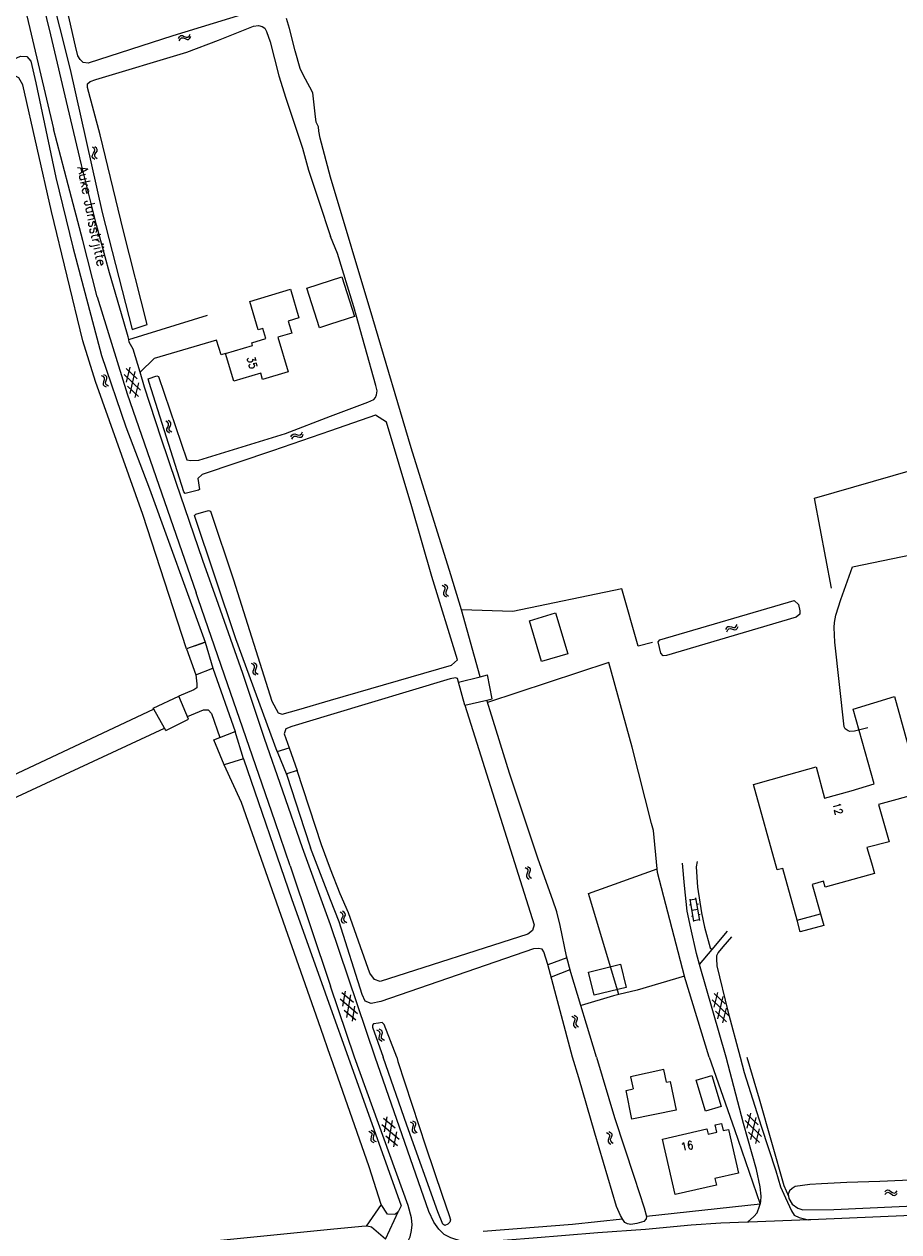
# Model space of a CAD drawing. Header units: metres. Extents: x 189705 to 199106, y 581686 to 588448.
# Tile 403 of 555: x 195938 to 196114, y 586965 to 587208. Entities that reach past the tile are written whole.
import ezdxf

# ---------------------------------------------------------------- set-up
doc = ezdxf.new("R2010")
doc.units = ezdxf.units.M
doc.layers.add('B-WA-OG-GBKN-G', color=7, linetype='Continuous', lineweight=18)
doc.styles.add('Style-STANDARD', font='STANDARD.shx')

msp = doc.modelspace()

# ---------------------------------------------------------------- linework, layer by layer
at = {"layer": 'B-WA-OG-GBKN-G'}
for p, q in [((195969.351, 587205.185), (195969.553, 587205.539)), ((195969.517, 587204.717), (195969.721, 587205.07)), ((195969.553, 587205.539), (195969.807, 587205.746)), ((195969.721, 587205.07), (195969.977, 587205.275)), ((195969.807, 587205.746), (195970.145, 587205.75)), ((195969.977, 587205.275), (195970.303, 587205.28)), ((195970.145, 587205.75), (195970.526, 587205.606)), ((195970.303, 587205.28), (195970.693, 587205.139)), ((195970.526, 587205.606), (195970.908, 587205.463)), ((195970.693, 587205.139), (195971.075, 587204.993)), ((195970.908, 587205.463), (195971.237, 587205.464)), ((195971.075, 587204.993), (195971.404, 587204.994)), ((195971.237, 587205.464), (195971.501, 587205.674)), ((195971.404, 587204.994), (195971.666, 587205.206)), ((195971.501, 587205.674), (195971.704, 587206.028)), ((195971.666, 587205.206), (195971.87, 587205.56)), ((195952.338, 587183.023), (195952.021, 587183.281)), ((195952.25, 587182.05), (195952.452, 587182.405)), ((195952.503, 587182.73), (195952.338, 587183.023)), ((195952.452, 587182.405), (195952.503, 587182.73)), ((195952.827, 587183.113), (195952.509, 587183.37)), ((195952.738, 587182.141), (195952.943, 587182.494)), ((195952.994, 587182.82), (195952.827, 587183.113)), ((195952.943, 587182.494), (195952.994, 587182.82)), ((195951.998, 587181.362), (195952.047, 587181.697)), ((195952.161, 587181.079), (195951.998, 587181.362)), ((195952.047, 587181.697), (195952.25, 587182.05)), ((195952.479, 587180.823), (195952.161, 587181.079)), ((195952.49, 587181.456), (195952.537, 587181.779)), ((195952.652, 587181.17), (195952.49, 587181.456)), ((195952.537, 587181.779), (195952.738, 587182.141)), ((195952.967, 587180.913), (195952.652, 587181.17)), ((195961.032, 587136.628), (195958.813, 587138.723)), ((195959.534, 587138.939), (195958.83, 587135.968)), ((195954.218, 587137.071), (195953.853, 587137.255)), ((195954.443, 587136.82), (195954.218, 587137.071)), ((195954.677, 587137.264), (195954.311, 587137.447)), ((195954.341, 587136.102), (195954.463, 587136.492)), ((195954.463, 587136.492), (195954.443, 587136.82)), ((195954.902, 587137.013), (195954.677, 587137.264)), ((195954.68, 587135.898), (195954.799, 587136.296)), ((195954.799, 587136.296), (195954.923, 587136.685)), ((195954.923, 587136.685), (195954.902, 587137.013)), ((195961.726, 587134.308), (195958.382, 587137.463)), ((195960.584, 587138.123), (195959.524, 587133.65)), ((195954.219, 587135.714), (195954.341, 587136.102)), ((195954.243, 587135.376), (195954.219, 587135.714)), ((195954.464, 587135.134), (195954.243, 587135.376)), ((195954.829, 587134.953), (195954.464, 587135.134)), ((195954.704, 587135.573), (195954.68, 587135.898)), ((195954.923, 587135.329), (195954.704, 587135.573)), ((195955.287, 587135.145), (195954.923, 587135.329)), ((195961.297, 587133.047), (195959.078, 587135.14)), ((195961.279, 587135.799), (195960.576, 587132.831)), ((195967.154, 587127.873), (195966.808, 587128.09)), ((195967.019, 587126.183), (195967.027, 587126.522)), ((195967.027, 587126.522), (195967.185, 587126.897)), ((195967.354, 587127.602), (195967.154, 587127.873)), ((195967.185, 587126.897), (195967.343, 587127.273)), ((195967.628, 587128.021), (195967.282, 587128.238)), ((195967.343, 587127.273), (195967.354, 587127.602)), ((195967.496, 587126.336), (195967.503, 587126.662)), ((195967.503, 587126.662), (195967.659, 587127.047)), ((195967.83, 587127.751), (195967.628, 587128.021)), ((195967.659, 587127.047), (195967.819, 587127.422)), ((195967.819, 587127.422), (195967.83, 587127.751)), ((195967.216, 587125.922), (195967.019, 587126.183)), ((195967.562, 587125.707), (195967.216, 587125.922)), ((195967.691, 587126.072), (195967.496, 587126.336)), ((195968.036, 587125.855), (195967.691, 587126.072)), ((195992.02, 587124.912), (195992.197, 587125.279)), ((195992.197, 587125.279), (195992.435, 587125.503)), ((195992.218, 587124.457), (195992.397, 587124.822)), ((195992.397, 587124.822), (195992.639, 587125.045)), ((195992.435, 587125.503), (195992.773, 587125.531)), ((195992.639, 587125.045), (195992.963, 587125.072)), ((195992.773, 587125.531), (195993.163, 587125.414)), ((195992.963, 587125.072), (195993.362, 587124.959)), ((195993.163, 587125.414), (195993.554, 587125.297)), ((195993.362, 587124.959), (195993.753, 587124.84)), ((195993.554, 587125.297), (195993.882, 587125.322)), ((195993.753, 587124.84), (195994.081, 587124.864)), ((195993.882, 587125.322), (195994.131, 587125.549)), ((195994.081, 587124.864), (195994.328, 587125.094)), ((195994.131, 587125.549), (195994.309, 587125.917)), ((195994.328, 587125.094), (195994.507, 587125.461)), ((196022.487, 587095.073), (196022.838, 587094.867)), ((196022.838, 587094.867), (196023.042, 587094.609)), ((196022.956, 587095.236), (196023.309, 587095.032)), ((196023.309, 587095.032), (196023.514, 587094.777)), ((196022.753, 587093.514), (196022.752, 587093.185)), ((196022.752, 587093.185), (196022.962, 587092.92)), ((196022.901, 587093.894), (196022.753, 587093.514)), ((196023.045, 587094.283), (196022.901, 587093.894)), ((196022.962, 587092.92), (196023.315, 587092.714)), ((196023.042, 587094.609), (196023.045, 587094.283)), ((196023.37, 587094.059), (196023.224, 587093.677)), ((196023.224, 587093.677), (196023.224, 587093.348)), ((196023.224, 587093.348), (196023.431, 587093.083)), ((196023.516, 587094.438), (196023.37, 587094.059)), ((196023.431, 587093.083), (196023.784, 587092.877)), ((196023.514, 587094.777), (196023.516, 587094.438)), ((196079.624, 587086.128), (196079.795, 587086.497)), ((196079.795, 587086.497), (196080.031, 587086.725)), ((196079.829, 587085.675), (196080.003, 587086.044)), ((196080.003, 587086.044), (196080.241, 587086.27)), ((196080.031, 587086.725), (196080.368, 587086.758)), ((196080.241, 587086.27), (196080.565, 587086.302)), ((196080.368, 587086.758), (196080.759, 587086.647)), ((196080.565, 587086.302), (196080.966, 587086.195)), ((196080.759, 587086.647), (196081.152, 587086.536)), ((196080.966, 587086.195), (196081.358, 587086.082)), ((196081.152, 587086.536), (196081.48, 587086.566)), ((196081.358, 587086.082), (196081.686, 587086.111)), ((196081.48, 587086.566), (196081.725, 587086.796)), ((196081.686, 587086.111), (196081.93, 587086.344)), ((196081.725, 587086.796), (196081.898, 587087.167)), ((196081.93, 587086.344), (196082.103, 587086.714)), ((195984.445, 587079.069), (195984.089, 587079.269)), ((195984.381, 587077.713), (195984.522, 587078.095)), ((195984.657, 587078.808), (195984.445, 587079.069)), ((195984.522, 587078.095), (195984.661, 587078.479)), ((195984.911, 587079.239), (195984.555, 587079.44)), ((195984.661, 587078.479), (195984.657, 587078.808)), ((195984.85, 587077.875), (195984.988, 587078.267)), ((195984.858, 587077.549), (195984.85, 587077.875)), ((195985.125, 587078.978), (195984.911, 587079.239)), ((195984.988, 587078.267), (195985.13, 587078.649)), ((195985.13, 587078.649), (195985.125, 587078.978)), ((195984.389, 587077.374), (195984.381, 587077.713)), ((195984.598, 587077.122), (195984.389, 587077.374)), ((195984.954, 587076.924), (195984.598, 587077.122)), ((195985.066, 587077.295), (195984.858, 587077.549)), ((195985.42, 587077.094), (195985.066, 587077.295)), ((196039.198, 587038.221), (196039.549, 587038.015)), ((196039.464, 587036.662), (196039.463, 587036.333)), ((196039.612, 587037.042), (196039.464, 587036.662)), ((196039.549, 587038.015), (196039.753, 587037.757)), ((196039.756, 587037.431), (196039.612, 587037.042)), ((196039.667, 587038.384), (196040.02, 587038.18)), ((196039.753, 587037.757), (196039.756, 587037.431)), ((196040.081, 587037.207), (196039.935, 587036.825)), ((196039.935, 587036.825), (196039.935, 587036.496)), ((196039.935, 587036.496), (196040.142, 587036.231)), ((196040.02, 587038.18), (196040.225, 587037.925)), ((196040.227, 587037.586), (196040.081, 587037.207)), ((196040.225, 587037.925), (196040.227, 587037.586)), ((196039.463, 587036.333), (196039.673, 587036.068)), ((196039.673, 587036.068), (196040.026, 587035.862)), ((196040.142, 587036.231), (196040.495, 587036.025)), ((196073.201, 587027.317), (196072.401, 587031.846)), ((196072.436, 587031.65), (196073.618, 587031.858)), ((196074.383, 587027.525), (196073.583, 587032.055)), ((196002.282, 587029.027), (196001.925, 587029.226)), ((196002.748, 587029.199), (196002.39, 587029.398)), ((196002.963, 587028.94), (196002.748, 587029.199)), ((196072.306, 587030.662), (196072.601, 587030.714)), ((196072.801, 587029.582), (196073.983, 587029.79)), ((196073.8, 587030.824), (196074.096, 587030.876)), ((196002.225, 587027.671), (196002.363, 587028.053)), ((196002.234, 587027.332), (196002.225, 587027.671)), ((196002.444, 587027.081), (196002.234, 587027.332)), ((196002.495, 587028.767), (196002.282, 587029.027)), ((196002.363, 587028.053), (196002.501, 587028.438)), ((196002.801, 587026.884), (196002.444, 587027.081)), ((196002.501, 587028.438), (196002.495, 587028.767)), ((196002.693, 587027.835), (196002.829, 587028.228)), ((196002.702, 587027.509), (196002.693, 587027.835)), ((196002.911, 587027.256), (196002.702, 587027.509)), ((196002.829, 587028.228), (196002.969, 587028.611)), ((196003.267, 587027.057), (196002.911, 587027.256)), ((196002.969, 587028.611), (196002.963, 587028.94)), ((196072.705, 587028.399), (196073.001, 587028.451)), ((196073.166, 587027.514), (196074.348, 587027.722)), ((196074.165, 587028.758), (196074.461, 587028.81)), ((196002.272, 587013.017), (196004.613, 587011.061)), ((196002.454, 587010.271), (196002.979, 587013.276)), ((196003.288, 587007.993), (196004.078, 587012.521)), ((196077.295, 587012.815), (196079.503, 587010.711)), ((196077.298, 587010.063), (196078.017, 587013.027)), ((196077.981, 587007.735), (196079.064, 587012.202)), ((196001.919, 587011.732), (196005.447, 587008.784)), ((196004.385, 587007.241), (196004.91, 587010.249)), ((196076.859, 587011.556), (196080.187, 587008.384)), ((196079.028, 587006.914), (196079.747, 587009.882)), ((196002.751, 587009.458), (196005.092, 587007.5)), ((196048.608, 587008.262), (196048.963, 587008.063)), ((196048.963, 587008.063), (196049.172, 587007.809)), ((196049.181, 587007.483), (196049.044, 587007.091)), ((196049.074, 587008.434), (196049.431, 587008.237)), ((196049.172, 587007.809), (196049.181, 587007.483)), ((196049.51, 587007.265), (196049.371, 587006.88)), ((196049.431, 587008.237), (196049.64, 587007.986)), ((196049.649, 587007.647), (196049.51, 587007.265)), ((196049.64, 587007.986), (196049.649, 587007.647)), ((196077.541, 587009.232), (196079.749, 587007.126)), ((196009.708, 587005.25), (196009.334, 587005.415)), ((196009.944, 587005.01), (196009.708, 587005.25)), ((196010.156, 587005.463), (196009.782, 587005.629)), ((196009.98, 587004.682), (196009.944, 587005.01)), ((196010.394, 587005.224), (196010.156, 587005.463)), ((196010.325, 587004.503), (196010.43, 587004.897)), ((196010.43, 587004.897), (196010.394, 587005.224)), ((196049.044, 587007.091), (196048.904, 587006.708)), ((196048.904, 587006.708), (196048.909, 587006.379)), ((196048.909, 587006.379), (196049.124, 587006.119)), ((196049.124, 587006.119), (196049.481, 587005.92)), ((196049.371, 587006.88), (196049.377, 587006.551)), ((196049.377, 587006.551), (196049.59, 587006.291)), ((196049.59, 587006.291), (196049.947, 587006.091)), ((196009.774, 587003.894), (196009.877, 587004.287)), ((196009.814, 587003.557), (196009.774, 587003.894)), ((196010.046, 587003.326), (196009.814, 587003.557)), ((196009.877, 587004.287), (196009.98, 587004.682)), ((196010.419, 587003.163), (196010.046, 587003.326)), ((196010.225, 587004.1), (196010.325, 587004.503)), ((196010.264, 587003.776), (196010.225, 587004.1)), ((196010.495, 587003.543), (196010.264, 587003.776)), ((196010.867, 587003.377), (196010.495, 587003.543)), ((196010.856, 586984.974), (196011.396, 586987.976)), ((196083.931, 586988.473), (196086.141, 586986.37)), ((196083.937, 586985.721), (196084.653, 586988.686)), ((196084.622, 586983.394), (196085.701, 586987.862)), ((196010.329, 586986.438), (196013.84, 586983.47)), ((196010.688, 586987.721), (196013.018, 586985.752)), ((196011.677, 586982.691), (196012.491, 586987.215)), ((196016.054, 586986.966), (196016.415, 586986.779)), ((196016.529, 586985.81), (196016.401, 586985.423)), ((196016.401, 586985.423), (196016.418, 586985.094)), ((196016.415, 586986.779), (196016.632, 586986.532)), ((196016.514, 586987.154), (196016.876, 586986.968)), ((196016.652, 586986.207), (196016.529, 586985.81)), ((196016.632, 586986.532), (196016.652, 586986.207)), ((196016.988, 586985.999), (196016.863, 586985.611)), ((196016.863, 586985.611), (196016.88, 586985.282)), ((196016.876, 586986.968), (196017.095, 586986.724)), ((196017.115, 586986.386), (196016.988, 586985.999)), ((196017.095, 586986.724), (196017.115, 586986.386)), ((196083.496, 586987.213), (196086.827, 586984.044)), ((196085.669, 586982.574), (196086.386, 586985.542)), ((196007.694, 586985.073), (196008.061, 586984.896)), ((196008.061, 586984.896), (196008.285, 586984.656)), ((196008.204, 586983.932), (196008.087, 586983.541)), ((196008.087, 586983.541), (196008.114, 586983.213)), ((196008.114, 586983.213), (196008.345, 586982.967)), ((196008.148, 586985.274), (196008.516, 586985.1)), ((196008.315, 586984.332), (196008.204, 586983.932)), ((196008.285, 586984.656), (196008.315, 586984.332)), ((196008.345, 586982.967), (196008.714, 586982.791)), ((196008.516, 586985.1), (196008.741, 586984.863)), ((196008.657, 586984.135), (196008.543, 586983.743)), ((196008.543, 586983.743), (196008.57, 586983.414)), ((196008.57, 586983.414), (196008.799, 586983.168)), ((196008.772, 586984.525), (196008.657, 586984.135)), ((196008.741, 586984.863), (196008.772, 586984.525)), ((196008.799, 586983.168), (196009.168, 586982.992)), ((196011.148, 586984.159), (196013.478, 586982.189)), ((196012.771, 586981.934), (196013.311, 586984.939)), ((196016.418, 586985.094), (196016.641, 586984.842)), ((196016.641, 586984.842), (196017.004, 586984.654)), ((196016.88, 586985.282), (196017.101, 586985.029)), ((196017.101, 586985.029), (196017.464, 586984.842)), ((196055.592, 586984.827), (196055.946, 586984.626)), ((196056.024, 586983.654), (196055.882, 586983.272)), ((196055.882, 586983.272), (196055.887, 586982.943)), ((196055.887, 586982.943), (196056.101, 586982.682)), ((196055.946, 586984.626), (196056.154, 586984.372)), ((196056.162, 586984.046), (196056.024, 586983.654)), ((196056.058, 586984.997), (196056.414, 586984.799)), ((196056.154, 586984.372), (196056.162, 586984.046)), ((196056.49, 586983.826), (196056.351, 586983.442)), ((196056.351, 586983.442), (196056.355, 586983.113)), ((196056.355, 586983.113), (196056.567, 586982.852)), ((196056.414, 586984.799), (196056.623, 586984.547)), ((196056.631, 586984.208), (196056.49, 586983.826)), ((196056.623, 586984.547), (196056.631, 586984.208)), ((196084.181, 586984.89), (196086.391, 586982.786)), ((196056.101, 586982.682), (196056.457, 586982.481)), ((196056.567, 586982.852), (196056.923, 586982.652)), ((196111.922, 586973.136), (196112.22, 586973.27)), ((196112.22, 586973.27), (196112.549, 586973.188)), ((196112.549, 586973.188), (196112.88, 586972.951)), ((196111.636, 586972.845), (196111.922, 586973.136)), ((196111.676, 586972.35), (196111.964, 586972.639)), ((196111.964, 586972.639), (196112.265, 586972.771)), ((196112.265, 586972.771), (196112.581, 586972.693)), ((196112.581, 586972.693), (196112.922, 586972.456)), ((196112.88, 586972.951), (196113.213, 586972.715)), ((196112.922, 586972.456), (196113.253, 586972.218)), ((196113.213, 586972.715), (196113.531, 586972.632)), ((196113.253, 586972.218), (196113.572, 586972.135)), ((196113.531, 586972.632), (196113.839, 586972.767)), ((196113.572, 586972.135), (196113.88, 586972.272)), ((196113.839, 586972.767), (196114.127, 586973.058)), ((196113.88, 586972.272), (196114.167, 586972.563))]:
    msp.add_line(p, q, dxfattribs=at)
at = {"layer": 'B-WA-OG-GBKN-G', "flags": 128}
for points in [[(195959.338, 587144.554), (195959.229, 587145.089), (195958.319, 587148.105), (195955.453, 587157.956), (195952.814, 587167.639), (195949.807, 587179.73), (195947.055, 587191.311), (195943.618, 587205.882), (195939.758, 587221.862), (195936.267, 587234.156), (195933.61, 587242.848)], [(195984.112, 587214.012), (195984.188, 587211.757), (195983.354, 587210.718), (195982.031, 587209.928), (195968.251, 587205.693), (195951.159, 587200.191), (195950.167, 587200.311), (195949.536, 587200.917), (195949.068, 587201.684), (195948.607, 587203.624), (195943.435, 587226.381), (195942.896, 587226.969), (195942.095, 587227.125), (195941.64, 587227.063), (195941.182, 587226.567), (195941.025, 587225.636), (195941.126, 587224.314), (195947.567, 587198.927), (195953.989, 587170.116), (195960.053, 587146.528)], [(195938.516, 587210.884), (195944.158, 587186.986)], [(196000, 587177.221), (195997.916, 587185.088), (195997.659, 587186.478), (195997.549, 587187.401), (195997.069, 587188.324), (195996.921, 587190.023), (195996.406, 587194.257), (195995.815, 587195.402), (195994.524, 587197.728), (195993.869, 587199.113), (195992.836, 587202.658), (195991.729, 587207.2), (195991.123, 587209.166)], [(195963.03, 587147.586), (195958.306, 587166.37), (195953.554, 587185.786), (195951.011, 587195.324), (195951.038, 587196.03), (195951.565, 587196.505), (195952.729, 587196.886), (195971.034, 587202.431), (195977.439, 587204.862), (195984.447, 587207.665)], [(195984.447, 587207.665), (195985.444, 587207.776), (195986.219, 587207.591), (195986.735, 587207.222), (195987.104, 587206.557), (195987.805, 587204.49), (195989.569, 587197.682), (195990.971, 587193.14), (195994.321, 587183.076), (195995.567, 587178.634), (195997.597, 587172.393), (196000, 587165.291)], [(195892.759, 587180.77), (195894.859, 587182.477), (195898.419, 587184.202), (195937.535, 587201.588), (195938.815, 587201.564), (195939.606, 587200.614), (195940.625, 587196.235), (195944.652, 587177.165), (195948.073, 587163.134), (195953.828, 587141.304), (195958.72, 587126.973), (195963.499, 587114.488), (195974.749, 587083.596)], [(195970.964, 587082.242), (195962.174, 587109.28), (195952.667, 587136.067), (195950.097, 587144.25), (195943.792, 587170.359), (195938.033, 587195.827), (195937.213, 587197.235), (195936.544, 587197.555), (195935.135, 587197.131), (195899.213, 587181.643)], [(195952.988, 587153.15), (195950.106, 587164.516), (195947.163, 587175.697), (195944.158, 587186.986)], [(196030.099, 587076.628), (196026.352, 587090.104), (196024.2, 587097.156), (196016.215, 587122.717), (196008.486, 587148.759), (196000, 587177.221)], [(196007.516, 587131.937), (196008.687, 587132.439), (196009.071, 587132.869), (196009.251, 587133.377), (196009.357, 587134.19), (196009.133, 587135.309), (196004.66, 587151.091), (196001.382, 587161.834), (196000, 587165.291)], [(195997.74, 587146.924), (195995.198, 587154.897), (196000, 587156.43)], [(196000, 587156.43), (196002.296, 587157.163), (196004.838, 587149.191), (196000, 587147.646)], [(195978.855, 587141.694), (195984.281, 587143.304), (195984.108, 587143.888), (195986.965, 587144.736), (195986.368, 587146.749), (195985.418, 587146.468), (195983.713, 587152.22), (195991.91, 587154.651), (195993.616, 587148.898), (195991.439, 587148.253), (195992.164, 587145.808), (195989.394, 587144.987), (195991.46, 587138.017), (195986.293, 587136.484), (195985.92, 587137.74), (195980.504, 587136.134), (195978.855, 587141.694)], [(195952.988, 587153.15), (195959.004, 587133.602)], [(195959.338, 587144.554), (195975.202, 587149.462)], [(195960.053, 587146.528), (195963.03, 587147.586)], [(196000, 587147.646), (195997.74, 587146.924)], [(195961.611, 587137.959), (195960.221, 587142.594), (195959.454, 587143.988), (195959.338, 587144.554)], [(195978.855, 587141.694), (195977.941, 587141.476), (195977.033, 587144.4), (195964.48, 587140.749), (195961.611, 587137.959)], [(196000, 587026.645), (195994.359, 587042.173), (195990.358, 587053.586), (195986.697, 587064.205), (195982.299, 587077.292), (195977.387, 587091.151), (195974.238, 587100.035), (195968.904, 587115.767), (195965.867, 587124.68), (195962.519, 587134.932), (195961.611, 587137.959)], [(196000, 587126.173), (195988.318, 587122.143), (195974.098, 587117.332), (195973.234, 587116.561), (195973.585, 587114.355), (195973.372, 587114.207), (195970.677, 587113.495), (195970.463, 587113.838), (195963.419, 587135.894), (195963.264, 587136.612), (195964.981, 587137.248), (195965.352, 587137.097), (195971.041, 587120.337), (195971.804, 587120.143), (195973.479, 587120.257), (195990.893, 587125.601), (196000, 587129.072)], [(195959.004, 587133.602), (195972.924, 587093.532)], [(196000, 587129.072), (196007.516, 587131.937)], [(196009.055, 587129.296), (196000, 587126.173)], [(196024.369, 587078.932), (196025.583, 587080.049), (196020.424, 587096.832), (196016.355, 587110.838), (196011.266, 587127.902), (196009.055, 587129.296)], [(196100.923, 587094.454), (196097.477, 587112.569), (196137.54, 587124.135), (196139.752, 587113.779)], [(195989.216, 587061.564), (195980.9, 587084.23), (195972.597, 587109.061), (195972.877, 587109.376), (195975.433, 587110.094), (195975.781, 587109.946), (195980.414, 587096.126), (195988.135, 587071.678), (195989.427, 587069.323), (195990.238, 587069.112), (195993.575, 587070.047), (196000, 587071.901)], [(196108.235, 587066.311), (196105.537, 587065.657), (196104.622, 587065.611), (196104.241, 587065.715), (196103.658, 587066.099), (196103.432, 587066.558), (196101.582, 587083.597), (196101.444, 587086.521), (196101.525, 587087.512), (196101.786, 587089.01), (196102.767, 587092.208), (196105.137, 587098.779), (196139.229, 587105.773)], [(195991.857, 587038.531), (195988.832, 587047.38), (195982.293, 587066.267), (195978.633, 587076.967), (195973.313, 587092.32), (195972.924, 587093.532)], [(196064.853, 587083.504), (196061.927, 587082.782), (196058.653, 587094.338), (196036.721, 587089.772), (196026.352, 587090.104)], [(196093.378, 587091.946), (196094.248, 587091.193), (196094.56, 587089.879), (196094.534, 587089.235), (196093.78, 587088.589), (196067.697, 587080.868), (196066.998, 587080.838), (196066.52, 587081.368), (196065.981, 587083.633), (196066.344, 587084.053), (196093.378, 587091.946)], [(196045.311, 587089.464), (196047.757, 587081.245), (196042.519, 587079.686), (196040.074, 587087.906), (196045.311, 587089.464)], [(195974.749, 587083.596), (195970.964, 587082.242)], [(195972.671, 587082.87), (195974.749, 587083.596)], [(195974.749, 587083.596), (195976.261, 587078.338)], [(195970.964, 587082.242), (195972.821, 587077.024)], [(195972.821, 587077.024), (195976.261, 587078.338)], [(195976.261, 587078.338), (195980.755, 587065.582)], [(196000, 587071.901), (196024.369, 587078.932)], [(196065.806, 587037.899), (196065.052, 587045.68), (196064.678, 587047.08), (196060.736, 587062.428), (196056.039, 587079.456), (196031.615, 587071.459)], [(195972.821, 587077.024), (195973.085, 587075.191), (195973.051, 587074.354), (195972.481, 587073.994), (195969.405, 587072.725)], [(196025.769, 587075.528), (196025.552, 587076.284), (196025.173, 587076.379), (196024.07, 587076.226), (196000, 587068.965)], [(196025.769, 587075.528), (196030.099, 587076.628)], [(196027.049, 587070.876), (196025.769, 587075.528)], [(196030.099, 587076.628), (196031.618, 587077.013)], [(196032.575, 587072.172), (196031.618, 587077.013)], [(195964.281, 587070.263), (195969.405, 587072.725)], [(195971.374, 587068.065), (195969.405, 587072.725)], [(196027.049, 587070.876), (196040.981, 587026.644), (196040.676, 587025.509), (196039.709, 587024.784), (196009.986, 587015.226), (196008.85, 587015.655), (196007.877, 587016.91), (196006.025, 587022.245), (196003.612, 587029.082), (196001.907, 587032.918), (196000, 587037.876)], [(196027.049, 587070.876), (196031.474, 587071.914)], [(196031.474, 587071.914), (196032.575, 587072.172)], [(196053.573, 587000), (196048.418, 587017.017), (196047.494, 587020.326), (196046.227, 587026.534), (196045.579, 587029.257), (196044.777, 587031.625), (196041.818, 587039.901), (196036.055, 587057.215), (196032.151, 587069.74), (196031.474, 587071.914)], [(196104.88, 587053.665), (196109.51, 587055.043), (196105.289, 587070.06), (196113.603, 587072.663), (196118.966, 587053.233), (196110.398, 587050.884), (196112.524, 587043.392), (196108.05, 587042.249), (196108.969, 587039.104)], [(195964.373, 587070.1), (195935.717, 587056.593), (195913.961, 587046.056), (195873.842, 587026.631), (195834.828, 587008.092), (195833.406, 587007.797), (195832.534, 587008.417), (195830.536, 587014.389)], [(195964.373, 587070.1), (195964.281, 587070.263)], [(195966.514, 587066.288), (195964.373, 587070.1)], [(195966.808, 587065.764), (195971.374, 587068.065)], [(195971.192, 587068.578), (195974.386, 587069.961), (195975.368, 587069.982), (195975.995, 587069.18), (195977.691, 587064.366)], [(196000, 587068.965), (195992.163, 587066.601), (195990.966, 587066.124), (195990.639, 587065.135), (195991.676, 587062.327)], [(195835.118, 587000), (195834.292, 587002.517), (195836.02, 587004.668), (195840.894, 587006.093), (195852.243, 587011.545), (195892.446, 587031.162), (195932.106, 587050.282), (195966.514, 587066.288)], [(195966.808, 587065.764), (195966.514, 587066.288)], [(195976.466, 587063.88), (195977.691, 587064.366)], [(195978.543, 587058.874), (195976.466, 587063.88)], [(195977.691, 587064.366), (195980.755, 587065.582)], [(195982.487, 587060.07), (195980.755, 587065.582)], [(195989.216, 587061.564), (195991.676, 587062.327)], [(195989.216, 587061.564), (195991.194, 587056.768)], [(195991.676, 587062.327), (195993.278, 587057.727)], [(195982.487, 587060.07), (195978.543, 587058.874)], [(196000, 587000.158), (195998.045, 587005.742), (195982.055, 587051.259), (195978.543, 587058.874)], [(195982.487, 587060.07), (195992.17, 587031.761), (195997.846, 587015.997), (196000, 587009.954)], [(196092.34, 587056.897), (196097.8, 587058.504), (196099.487, 587052.17)], [(195993.278, 587057.727), (195991.216, 587057.063), (195991.194, 587056.768)], [(195991.194, 587056.768), (195994.726, 587045.872)], [(196000, 587037.876), (195998.134, 587042.727), (195993.278, 587057.727)], [(196093.961, 587027.609), (196091.074, 587038.021), (196089.953, 587037.71), (196085.182, 587054.912), (196092.34, 587056.897)], [(196099.487, 587052.17), (196104.88, 587053.665)], [(195994.726, 587045.872), (195995.944, 587042.179)], [(196000, 587031.653), (195995.944, 587042.179)], [(196074.327, 587018.69), (196073.727, 587020.854), (196072.583, 587025.994), (196071.837, 587029.429), (196071.277, 587034.567), (196070.866, 587039.068)], [(196073.867, 587039.383), (196073.659, 587038.316), (196073.944, 587034.248), (196074.732, 587029.059), (196075.354, 587026.209), (196076.452, 587021.984), (196076.872, 587021.689)], [(196108.969, 587039.104), (196109.564, 587036.957), (196099.641, 587034.205), (196099.304, 587035.422), (196097.04, 587034.794), (196098.676, 587028.894)], [(195991.857, 587038.531), (196000, 587014.29)], [(196071.308, 587016.294), (196061.771, 587013.467), (196058.031, 587012.587), (196051.952, 587032.961), (196065.806, 587037.899)], [(196071.308, 587016.294), (196065.875, 587037.187), (196065.806, 587037.899)], [(196040.841, 587021.783), (196010.089, 587011.18), (196008.17, 587010.777), (196006.957, 587011.281), (196006.351, 587012.594), (196001.703, 587027.233), (196000, 587031.653)], [(196093.961, 587027.609), (196098.676, 587028.894)], [(196098.676, 587028.894), (196099.332, 587026.531), (196094.622, 587025.225), (196093.961, 587027.609)], [(196008.955, 587000), (196000, 587026.645)], [(196076.872, 587021.689), (196079.976, 587025.346)], [(196048.745, 587000), (196043.774, 587018.642), (196042.974, 587021.238), (196042.646, 587021.748), (196041.884, 587021.879), (196040.841, 587021.783)], [(196080.759, 587024.224), (196079.021, 587022.225), (196078.1, 587021.06), (196077.766, 587020.376), (196077.712, 587019.766), (196077.782, 587018.368), (196080, 587009.282), (196082.504, 587000)], [(196047.577, 587020.026), (196043.79, 587018.588)], [(196074.327, 587018.69), (196076.872, 587021.689)], [(196044.471, 587016.161), (196048.244, 587017.639)], [(196053.104, 587012.46), (196051.948, 587017.143), (196058.404, 587018.737), (196059.56, 587014.054), (196053.104, 587012.46)], [(196079.659, 587000), (196074.327, 587018.69)], [(196076.26, 587000), (196071.316, 587016.265), (196071.308, 587016.294)], [(196004.838, 587000), (196000, 587014.29)], [(196058.031, 587012.587), (196057.012, 587012.347), (196050.502, 587010.39)], [(196000, 587009.954), (196003.548, 587000)], [(196013.311, 587000), (196010.801, 587006.583), (196010.396, 587006.966), (196009.632, 587006.817), (196008.666, 587006.72), (196008.461, 587006.416), (196008.409, 587006.035), (196010.578, 587000)], [(196000, 586965.285), (195988.569, 586964.15), (195940.961, 586959.343), (195893.937, 586954.77), (195851.019, 586950.429), (195850.299, 586952.032), (195847.851, 586959.724), (195842.557, 586976.96), (195837.175, 586993.734), (195835.118, 587000)], [(196000.055, 587000), (196000, 587000.158)], [(196010.197, 586970.305), (196007.781, 586977.934), (196000.055, 587000)], [(196003.548, 587000), (196014.213, 586970.08), (196013.666, 586968.99)], [(196013.023, 586960.697), (196014.836, 586961.943), (196015.574, 586962.857), (196016.008, 586963.797), (196016.289, 586965.067), (196016.418, 586966.236), (196016.293, 586967.609), (196015.637, 586970.102), (196004.838, 587000)], [(196028.633, 586962.537), (196026.478, 586962.859), (196024.242, 586963.575), (196022.871, 586964.265), (196021.78, 586965.335), (196020.816, 586966.735), (196019.778, 586968.924), (196017.729, 586974.902), (196008.955, 587000)], [(196013.311, 587000), (196013.524, 586999.087), (196019.214, 586981.94), (196022.477, 586972.222), (196023.894, 586968.127), (196024.121, 586967.236), (196024.019, 586966.728), (196023.611, 586966.348), (196023.026, 586966.12), (196022.62, 586966.35), (196021.582, 586968.818), (196015.384, 586986.27), (196010.578, 587000)], [(196053.573, 587000), (196057.195, 586987.858), (196061.166, 586975.825), (196063.189, 586969.643), (196063.619, 586967.888), (196063.567, 586967.405), (196063.083, 586966.923), (196061.685, 586966.494), (196060.49, 586966.268), (196059.829, 586966.396), (196059.245, 586966.703), (196058.865, 586967.288), (196058.383, 586968.128), (196057.598, 586969.909), (196053.251, 586984.714), (196049.99, 586995.805), (196048.745, 587000)], [(196076.26, 587000), (196081.337, 586985.416), (196086.513, 586970.364), (196063.619, 586967.888)], [(196083.954, 586966.765), (196085.248, 586967.892), (196085.91, 586968.653), (196086.42, 586969.974), (196086.65, 586970.94), (196086.754, 586972.007), (196086.503, 586973.889), (196085.822, 586977.398), (196083.169, 586986.632), (196079.659, 587000)], [(196082.504, 587000), (196083.338, 586996.876), (196086.726, 586986.116), (196089.66, 586977.11), (196090.646, 586973.905), (196091.633, 586971.641), (196092.849, 586969.045), (196093.407, 586968.18), (196094.422, 586967.669), (196096.272, 586967.215)], [(196083.825, 587000), (196086.328, 586991.608), (196091.332, 586974.158), (196092.239, 586972.01)], [(196067.678, 586994.971), (196068.407, 586995.12), (196069.586, 586989.333), (196060.693, 586987.521), (196059.514, 586993.308), (196060.922, 586993.595)], [(196067.678, 586994.971), (196067.139, 586997.476), (196060.444, 586996.047), (196060.922, 586993.595)], [(196073.627, 586995.329), (196076.772, 586996.294), (196078.687, 586990.053), (196075.543, 586989.088), (196073.627, 586995.329)], [(196066.84, 586983.506), (196075.806, 586985.545), (196076.043, 586984.506), (196077.773, 586984.899), (196077.442, 586986.358), (196078.77, 586986.66), (196079.101, 586985.202), (196080.145, 586985.44), (196082.148, 586976.634), (196077.415, 586975.558), (196077.716, 586974.234), (196069.381, 586972.338), (196066.84, 586983.506)], [(196119.8, 586975.342), (196110.675, 586974.98), (196103.99, 586974.715), (196098.881, 586974.472), (196096.568, 586974.325), (196093.619, 586973.975), (196092.958, 586973.519), (196092.474, 586973.062), (196092.194, 586972.402), (196092.294, 586971.538), (196092.953, 586970.392), (196094.121, 586969.602), (196095.162, 586969.243), (196101.364, 586969.332), (196120.376, 586970.155)], [(196010.197, 586970.305), (196007.145, 586965.927)], [(196013.666, 586968.99), (196012.907, 586968.283), (196011.47, 586968.364), (196010.197, 586970.305)], [(196011.041, 586963.325), (196013.666, 586968.99)], [(196166.202, 586970.544), (196164.753, 586970.542), (196164.726, 586969.576), (196149.578, 586969.253), (196134.938, 586968.878), (196117.018, 586968.103), (196096.735, 586967.232), (196096.272, 586967.215)], [(196007.145, 586965.927), (196006.282, 586965.909), (196000, 586965.285)], [(196011.041, 586963.325), (196008.207, 586965.722), (196007.379, 586965.931), (196007.145, 586965.927)], [(196083.954, 586966.765), (196078.637, 586966.585), (196072.664, 586966.14), (196063.411, 586965.296), (196053.853, 586964.605), (196040.839, 586963.565), (196030.493, 586962.748), (196028.633, 586962.537)], [(196058.81, 586967.384), (196048.722, 586966.293), (196030.751, 586964.858)], [(196096.272, 586967.215), (196084.28, 586966.776), (196083.954, 586966.765)]]:
    msp.add_lwpolyline(points, dxfattribs=at)

# ---------------------------------------------------------------- texts
at = {"layer": 'B-WA-OG-GBKN-G', "style": 'Style-STANDARD'}
for s, height, rotation, p in [('Auke Jansstrjitte', 2, 281.2987, (195949.001, 587179.178)), ('35', 1.6, 285.00891, (195983.128, 587140.874)), ('12', 1.6, 284.1196, (196101.069, 587051.064)), ('16', 1.6, 11.95065, (196070.757, 586981.092))]:
    msp.add_text(s, height=height, rotation=rotation, dxfattribs=at).set_placement(p)

doc.saveas('drawing.dxf')
